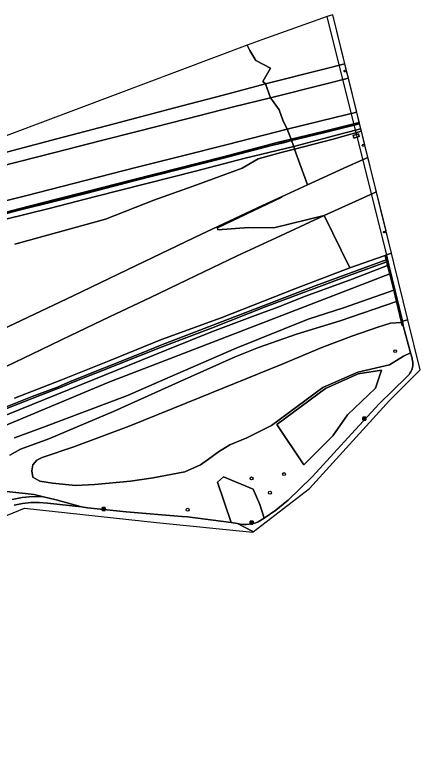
# Model space of a CAD drawing. Extents: x 157767 to 159172, y 387839 to 389425.
# Drawn here: x 158711.4 to 158846.4, y 389179.4 to 389424.6 of the extents above; entities that cross this region are included whole.
import ezdxf

# ---------------------------------------------------------------- set-up
doc = ezdxf.new("R2010")
doc.units = 0
for name, color, linetype in [('IMGEO_Berm_groen', 7, 'Continuous'), ('IMGEO_Boom', 7, 'Continuous'), ('IMGEO_Dek', 7, 'Continuous'), ('IMGEO_Fietspad_gesloten', 7, 'Continuous'), ('IMGEO_Geluidsscherm', 7, 'Continuous'), ('IMGEO_Grasland_overig', 7, 'Continuous'), ('IMGEO_Groenvoorziening', 7, 'Continuous'), ('IMGEO_Lichtmast', 7, 'Continuous'), ('IMGEO_Loofbos', 7, 'Continuous'), ('IMGEO_Muur', 7, 'Continuous'), ('IMGEO_Rijbaan_autosnelweg', 7, 'Continuous'), ('IMGEO_Terreindeel_gesloten', 7, 'Continuous'), ('IMGEO_Waterloop', 7, 'Continuous')]:
    doc.layers.add(name, color=color, linetype=linetype)

msp = doc.modelspace()

# ---------------------------------------------------------------- linework, layer by layer
at = {"layer": 'IMGEO_Berm_groen'}
for points in [[(158822.43, 389403.46), (158821.86, 389405.75), (158821.32, 389405.62), (158821.19, 389405.62), (158821.07, 389405.69), (158821.01, 389405.81), (158821.01, 389405.94), (158821.08, 389406.06), (158821.2, 389406.12), (158821.74, 389406.25), (158821.24, 389408.25), (158814.24, 389406.47), (158794.83, 389401.54), (158796.49, 389396.95), (158814.59, 389401.51)], [(158826.05, 389388.75), (158825.21, 389392.15), (158817.93, 389390.34), (158802.08, 389386.45), (158803.39, 389383.13), (158814.09, 389385.71)], [(158827.84, 389381.52), (158826.79, 389385.77), (158816.89, 389383.01), (158804.54, 389379.87), (158808.88, 389367.92), (158822.16, 389374.08), (158828.93, 389377.07), (158827.96, 389381.02), (158827.38, 389380.88), (158827.24, 389380.88), (158827.13, 389380.95), (158827.07, 389381.07), (158827.07, 389381.2), (158827.14, 389381.32), (158827.26, 389381.38)], [(158825.83, 389384.91), (158826.02, 389384.05), (158824.3, 389383.52), (158824.04, 389384.35)], [(158836.79, 389345.21), (158835.09, 389352.1), (158834.43, 389351.94), (158834.29, 389351.94), (158834.18, 389352.01), (158834.11, 389352.13), (158834.12, 389352.27), (158834.19, 389352.38), (158834.3, 389352.45), (158834.97, 389352.6), (158831.76, 389365.62), (158814.38, 389357.72), (158822.94, 389340.3), (158831.81, 389343.48), (158834.66, 389344.47), (158835.11, 389344.62)]]:
    msp.add_lwpolyline(points, close=True, dxfattribs=at)
for points in [[(158699.32, 389372.28), (158712.59, 389375.64), (158724.74, 389378.74), (158739.86, 389382.63), (158752.17, 389385.76), (158768.66, 389389.97), (158784.2, 389393.9), (158796.49, 389396.95), (158794.83, 389401.54), (158780.74, 389397.78), (158764.59, 389393.56), (158744.54, 389388.3), (158725.38, 389383.28), (158705.68, 389378.09)], [(158702.07, 389357.22), (158712.75, 389359.97), (158724.87, 389363.05), (158735.42, 389365.7), (158750.6, 389369.61), (158765.88, 389373.54), (158780.78, 389377.31), (158798.77, 389382.02), (158803.39, 389383.13), (158802.08, 389386.45), (158782.18, 389381.37), (158766.81, 389377.48), (158752.54, 389373.99), (158734.85, 389369.38), (158715.38, 389364.37), (158700.26, 389360.61)], [(158689.8, 389311.72), (158711.47, 389321.8), (158730.86, 389331), (158751.84, 389341.08), (158773.61, 389351.54), (158793.9, 389361.1), (158800.22, 389363.98), (158808.88, 389367.92), (158804.54, 389379.87), (158800.09, 389378.73), (158792.38, 389376.58), (158787.08, 389373.46), (158772, 389367.91), (158757.72, 389362.87), (158741.63, 389356.53), (158711.4, 389348.22)], [(158711.38, 389296.94), (158726.7, 389302.96), (158742.87, 389309.35), (158760.3, 389316.51), (158780.06, 389323.68), (158804.67, 389333.29), (158822.94, 389340.3), (158814.38, 389357.72), (158799.82, 389350.93), (158785.43, 389344.3), (158768.78, 389336.36), (158756.54, 389330.46), (158742.97, 389323.96), (158729.92, 389317.75), (158717.12, 389311.61), (158705.92, 389306.3)]]:
    msp.add_lwpolyline(points, dxfattribs=at)
at = {"layer": 'IMGEO_Boom'}
for centre in [(158838, 389312.58), (158801.03, 389271.67), (158790.21, 389270.21), (158796.31, 389265.47), (158768.96, 389259.8)]:
    msp.add_circle(centre, 0.489, dxfattribs=at)
at = {"layer": 'IMGEO_Dek'}
msp.add_lwpolyline([(158815.31, 389423.91), (158835.11, 389344.62), (158836.79, 389345.21), (158817.22, 389424.58), (158815.43, 389423.95)], close=True, dxfattribs=at)
at = {"layer": 'IMGEO_Fietspad_gesloten'}
for points in [[(158815.31, 389423.91), (158835.11, 389344.62), (158836.79, 389345.21), (158817.22, 389424.58), (158815.43, 389423.95)], [(158842.26, 389323.01), (158837.59, 389341.97), (158836.79, 389345.21), (158835.11, 389344.62), (158835.93, 389341.21), (158840.4, 389322.56)], [(158842.26, 389323.01), (158840.4, 389322.56), (158840.67, 389321.16), (158840.75, 389320.73), (158843.13, 389312.04), (158843.61, 389310.26), (158843.7, 389309.9), (158843.81, 389309.37), (158843.86, 389308.83), (158843.87, 389308.29), (158843.83, 389307.75), (158843.74, 389307.22), (158843.61, 389306.69), (158843.43, 389306.18), (158843.2, 389305.69), (158842.93, 389305.22), (158842.62, 389304.78), (158842.27, 389304.37), (158841.89, 389303.99), (158832.65, 389295.07), (158823.46, 389285.05), (158811.71, 389272.18), (158810.23, 389270.58), (158802.41, 389263.01), (158801.99, 389262.62), (158798.32, 389259.62), (158794.4, 389256.95), (158792.38, 389255.77), (158792.21, 389255.7), (158791.3, 389255.37), (158790.35, 389255.13), (158789.39, 389254.97), (158788.42, 389254.9), (158787.45, 389254.91), (158786.48, 389255.02), (158785.52, 389255.21), (158790.65, 389252.5), (158790.75, 389252.41), (158809.49, 389266.82), (158836.1, 389296.11), (158846.36, 389306.41)]]:
    msp.add_lwpolyline(points, close=True, dxfattribs=at)
msp.add_lwpolyline([(158695.19, 389252.35), (158714.71, 389260.29), (158758.59, 389255.49), (158790.59, 389252.29), (158790.75, 389252.41), (158790.65, 389252.5), (158785.52, 389255.21), (158783.45, 389255.54), (158768.88, 389257.41), (158766.96, 389257.56), (158748.54, 389259.04), (158735.57, 389260.41), (158733.58, 389260.71), (158722.27, 389261.99), (158719.5, 389262.2), (158716.72, 389262.17), (158713.96, 389261.89), (158711.23, 389261.36)], dxfattribs=at)
at = {"layer": 'IMGEO_Geluidsscherm'}
for points in [[(158826.15, 389388.36), (158823.17, 389387.6), (158814.99, 389385.54), (158806.82, 389383.53), (158803.53, 389382.73)], [(158803.53, 389382.73), (158802.74, 389382.54), (158801.23, 389382.18), (158796.82, 389381.09), (158794.56, 389380.53), (158786.42, 389378.4), (158782.35, 389377.32), (158774.2, 389375.28), (158766.05, 389373.2), (158757.9, 389371.12), (158749.75, 389369.03), (158741.6, 389366.92), (158733.43, 389364.83), (158725.27, 389362.78), (158717.11, 389360.69), (158708.95, 389358.66)]]:
    msp.add_lwpolyline(points, dxfattribs=at)
at = {"layer": 'IMGEO_Grasland_overig'}
for points in [[(158826.6, 389386.55), (158826.17, 389388.26), (158814.21, 389385.23), (158803.56, 389382.66), (158804.25, 389380.7), (158820.95, 389385.17)], [(158826.79, 389385.77), (158826.6, 389386.55), (158820.95, 389385.17), (158804.25, 389380.7), (158804.54, 389379.87), (158816.89, 389383.01)]]:
    msp.add_lwpolyline(points, close=True, dxfattribs=at)
msp.add_lwpolyline([(158711.4, 389348.22), (158741.63, 389356.53), (158757.72, 389362.87), (158772, 389367.91), (158787.08, 389373.46), (158792.38, 389376.58), (158800.09, 389378.73), (158804.54, 389379.87), (158804.25, 389380.7), (158788.1, 389376.85), (158771.53, 389372.55), (158754.92, 389368.28), (158738.23, 389364.12), (158723.27, 389360.23), (158708.04, 389356.38)], dxfattribs=at)
at = {"layer": 'IMGEO_Groenvoorziening'}
for points in [[(158708.04, 389356.38), (158723.27, 389360.23), (158738.23, 389364.12), (158754.92, 389368.28), (158771.53, 389372.55), (158788.1, 389376.85), (158804.25, 389380.7), (158803.56, 389382.66), (158801.26, 389382.1), (158798.9, 389381.54), (158796.86, 389381), (158780.91, 389376.83), (158766.01, 389373.06), (158750.72, 389369.12), (158735.54, 389365.22), (158724.99, 389362.57), (158712.88, 389359.49), (158702.19, 389356.73)], [(158688.82, 389286.16), (158717.16, 389297.46), (158725.6, 389300.6), (158729.8, 389302.5), (158753.85, 389312.01), (158760.02, 389314.63), (158811.36, 389334.34), (158835.04, 389342.98), (158834.66, 389344.47), (158831.81, 389343.48), (158822.94, 389340.3), (158804.67, 389333.29), (158780.06, 389323.68), (158760.3, 389316.51), (158742.87, 389309.35), (158726.7, 389302.96), (158711.38, 389296.94)], [(158836.19, 389338.3), (158835.5, 389341.06), (158823.66, 389336.58), (158808.21, 389330.91), (158798.93, 389327.26), (158791.37, 389324.49), (158777.21, 389319.13), (158761.8, 389312.89), (158693.03, 389285.03), (158574.65, 389235.36), (158494.73, 389199.02), (158481.19, 389192.68)], [(158693.03, 389285.03), (158761.8, 389312.89), (158777.21, 389319.13), (158791.37, 389324.49), (158798.93, 389327.26), (158808.21, 389330.91), (158823.66, 389336.58), (158835.5, 389341.06), (158835.19, 389342.35), (158823.61, 389338.11), (158795.05, 389327.44), (158776.86, 389320.29), (158760.42, 389314), (158730.88, 389302.26), (158726.69, 389300.47), (158720.33, 389298.07), (158705.74, 389292.36)], [(158460.02, 389179.38), (158496.54, 389196.46), (158500, 389197.99), (158512.51, 389203.68), (158536.65, 389215.15), (158562.64, 389226.73), (158572.77, 389230.87), (158582.47, 389235.13), (158592.86, 389239.48), (158616.61, 389250), (158648.2, 389264.22), (158671.64, 389273.78), (158702.33, 389285.41), (158742.75, 389302.3), (158762.92, 389310), (158836.19, 389338.3)], [(158708.8, 389265.87), (158717.89, 389264.86), (158720.98, 389264.13), (158725.25, 389263.13), (158733.58, 389260.71), (158735.57, 389260.41), (158748.54, 389259.04), (158766.96, 389257.56), (158768.88, 389257.41), (158783.45, 389255.54), (158778.89, 389268.99), (158780.92, 389270.76), (158790.71, 389266.59), (158793.02, 389261.57), (158794.4, 389256.95), (158798.32, 389259.62), (158801.99, 389262.62), (158802.41, 389263.01), (158810.23, 389270.58), (158811.71, 389272.18), (158823.46, 389285.05), (158832.65, 389295.07), (158841.89, 389303.99), (158842.27, 389304.37), (158842.62, 389304.78), (158842.93, 389305.22), (158843.2, 389305.69), (158843.43, 389306.18), (158843.61, 389306.69), (158843.74, 389307.22), (158843.83, 389307.75), (158843.87, 389308.29), (158843.86, 389308.83), (158843.81, 389309.37), (158843.7, 389309.9), (158843.61, 389310.26), (158843.13, 389312.04), (158840.79, 389310.87), (158836.15, 389308.02), (158825.53, 389305.55), (158813.96, 389300.47), (158796.81, 389287.82), (158788.6, 389283.72), (158782.95, 389281.4), (158779.24, 389279.03), (158775.9, 389276.66), (158773.25, 389274.77), (158767.98, 389272.39), (158757.52, 389270.41), (158749.89, 389269.29), (158738.07, 389268.17), (158731.66, 389267.82), (158723.99, 389268.67), (158719.77, 389269.31), (158717.43, 389270.68), (158717.05, 389272.72), (158717.39, 389274.69), (158718.79, 389276.25), (158720.57, 389277.15), (158731.03, 389280.69), (158749.46, 389287.59), (158768.63, 389295.35), (158800.37, 389308.2), (158813.64, 389313.75), (158823.59, 389317.61), (158832.28, 389320.61), (158836.4, 389321.85), (158840.08, 389322.13), (158838.47, 389329.1), (158819.67, 389322.68), (158805.2, 389318.21), (158792.5, 389313.85), (158784.76, 389310.66), (158765.95, 389302.22), (158744.52, 389292.6), (158722.74, 389283.38), (158713.33, 389279.9), (158709.83, 389277.96)], [(158711.23, 389261.36), (158713.96, 389261.89), (158716.72, 389262.17), (158719.5, 389262.2), (158722.27, 389261.99), (158733.58, 389260.71), (158725.25, 389263.13), (158720.98, 389264.13), (158717.38, 389264.2), (158713.93, 389263.91), (158710.53, 389263.25)]]:
    msp.add_lwpolyline(points, dxfattribs=at)
for points in [[(158840.08, 389322.13), (158836.4, 389321.85), (158832.28, 389320.61), (158823.59, 389317.61), (158813.64, 389313.75), (158800.37, 389308.2), (158768.63, 389295.35), (158749.46, 389287.59), (158731.03, 389280.69), (158720.57, 389277.15), (158718.79, 389276.25), (158717.39, 389274.69), (158717.05, 389272.72), (158717.43, 389270.68), (158719.77, 389269.31), (158723.99, 389268.67), (158731.66, 389267.82), (158738.07, 389268.17), (158749.89, 389269.29), (158757.52, 389270.41), (158767.98, 389272.39), (158773.25, 389274.77), (158775.9, 389276.66), (158779.24, 389279.03), (158782.95, 389281.4), (158788.6, 389283.72), (158796.81, 389287.82), (158813.96, 389300.47), (158825.53, 389305.55), (158836.15, 389308.02), (158840.79, 389310.87), (158843.13, 389312.04), (158840.75, 389320.73), (158840.67, 389321.16), (158840.31, 389321.1)], [(158807.57, 389274.73), (158798.66, 389288.2), (158814.79, 389300.17), (158825.7, 389305), (158833.41, 389306.21), (158831.51, 389300.27), (158822.12, 389291.35), (158817.27, 389284.38)]]:
    msp.add_lwpolyline(points, close=True, dxfattribs=at)
at = {"layer": 'IMGEO_Lichtmast'}
for p, q in [((158827.27, 389289.7), (158827.27, 389290.5)), ((158827.27, 389290.5), (158827.27, 389289.7)), ((158827.37, 389290.6), (158828.15, 389290.6)), ((158828.15, 389290.6), (158827.37, 389290.6)), ((158828.15, 389289.6), (158827.37, 389289.6)), ((158827.37, 389289.6), (158828.15, 389289.6)), ((158828.25, 389290.5), (158828.25, 389289.7)), ((158828.25, 389289.7), (158828.25, 389290.5)), ((158740.55, 389259.64), (158740.55, 389260.44)), ((158740.55, 389260.44), (158740.55, 389259.64)), ((158740.65, 389260.54), (158741.44, 389260.54)), ((158741.44, 389260.54), (158740.65, 389260.54)), ((158741.44, 389259.54), (158740.65, 389259.54)), ((158740.65, 389259.54), (158741.44, 389259.54)), ((158741.54, 389260.44), (158741.54, 389259.64)), ((158741.54, 389259.64), (158741.54, 389260.44)), ((158789.73, 389255.13), (158789.73, 389255.93)), ((158789.73, 389255.93), (158789.73, 389255.13)), ((158789.83, 389256.03), (158790.62, 389256.03)), ((158790.62, 389256.03), (158789.83, 389256.03)), ((158790.62, 389255.03), (158789.83, 389255.03)), ((158789.83, 389255.03), (158790.62, 389255.03)), ((158790.72, 389255.93), (158790.72, 389255.13)), ((158790.72, 389255.13), (158790.72, 389255.93))]:
    msp.add_line(p, q, dxfattribs=at)
for points in [[(158827.68, 389290.47), (158827.84, 389290.47), (158827.84, 389289.72), (158827.68, 389289.72), (158827.68, 389290.47)], [(158740.97, 389260.42), (158741.12, 389260.42), (158741.12, 389259.67), (158740.97, 389259.67), (158740.97, 389260.42)], [(158790.15, 389255.9), (158790.3, 389255.9), (158790.3, 389255.15), (158790.15, 389255.15), (158790.15, 389255.9)]]:
    msp.add_lwpolyline(points, dxfattribs=at)
for centre, start, end in [((158827.37, 389290.5), 90, 180), ((158827.37, 389290.5), 90, 180), ((158827.37, 389289.7), 180, 270), ((158827.37, 389289.7), 180, 270), ((158828.15, 389290.5), 0, 90), ((158828.15, 389290.5), 360, 90), ((158828.15, 389289.7), 270, 0), ((158828.15, 389289.7), 270, 0), ((158740.65, 389260.44), 90, 180), ((158740.65, 389260.44), 90, 180), ((158740.65, 389259.64), 180, 270), ((158740.65, 389259.64), 180, 270), ((158741.44, 389260.44), 0, 90), ((158741.44, 389260.44), 360, 90), ((158741.44, 389259.64), 270, 0), ((158741.44, 389259.64), 270, 0), ((158789.83, 389255.93), 90, 180), ((158789.83, 389255.93), 90, 180), ((158789.83, 389255.13), 180, 270), ((158789.83, 389255.13), 180, 270), ((158790.62, 389255.93), 0, 90), ((158790.62, 389255.93), 360, 90), ((158790.62, 389255.13), 270, 0), ((158790.62, 389255.13), 270, 0)]:
    msp.add_arc(centre, 0.1, start, end, dxfattribs=at)
at = {"layer": 'IMGEO_Loofbos'}
for points in [[(158711.32, 389283.78), (158721, 389287.24), (158748.95, 389297.79), (158764.96, 389304.77), (158785.14, 389313.57), (158809.05, 389323.21), (158820.76, 389327.01), (158837.53, 389332.93), (158836.19, 389338.3), (158762.92, 389310), (158742.75, 389302.3), (158702.33, 389285.41)], [(158709.83, 389277.96), (158713.33, 389279.9), (158722.74, 389283.38), (158744.52, 389292.6), (158765.95, 389302.22), (158784.76, 389310.66), (158792.5, 389313.85), (158805.2, 389318.21), (158819.67, 389322.68), (158838.47, 389329.1), (158838.37, 389329.54), (158837.53, 389332.93), (158820.76, 389327.01), (158809.05, 389323.21), (158785.14, 389313.57), (158764.96, 389304.77), (158748.95, 389297.79), (158721, 389287.24), (158711.32, 389283.78)], [(158710.53, 389263.25), (158713.93, 389263.91), (158717.38, 389264.2), (158720.98, 389264.13), (158717.89, 389264.86), (158708.8, 389265.87)]]:
    msp.add_lwpolyline(points, dxfattribs=at)
for points in [[(158817.27, 389284.38), (158822.12, 389291.35), (158831.51, 389300.27), (158833.41, 389306.21), (158825.7, 389305), (158814.79, 389300.17), (158798.66, 389288.2), (158807.57, 389274.73)], [(158794.4, 389256.95), (158793.02, 389261.57), (158790.71, 389266.59), (158780.92, 389270.76), (158778.89, 389268.99), (158783.45, 389255.54), (158785.52, 389255.21), (158786.48, 389255.02), (158787.45, 389254.91), (158788.42, 389254.9), (158789.39, 389254.97), (158790.35, 389255.13), (158791.3, 389255.37), (158792.21, 389255.7), (158792.38, 389255.77)]]:
    msp.add_lwpolyline(points, close=True, dxfattribs=at)
at = {"layer": 'IMGEO_Muur'}
for points in [[(158826.05, 389388.75), (158814.09, 389385.71), (158803.39, 389383.13), (158803.56, 389382.66), (158814.21, 389385.23), (158826.17, 389388.26)], [(158835.93, 389341.21), (158835.11, 389344.62), (158834.66, 389344.47), (158835.04, 389342.98), (158835.19, 389342.35), (158835.5, 389341.06), (158836.19, 389338.3), (158837.53, 389332.93), (158838.37, 389329.54), (158838.47, 389329.1), (158840.08, 389322.13), (158840.31, 389321.1), (158840.67, 389321.16), (158840.4, 389322.56)]]:
    msp.add_lwpolyline(points, close=True, dxfattribs=at)
for points in [[(158702.19, 389356.73), (158712.88, 389359.49), (158724.99, 389362.57), (158735.54, 389365.22), (158750.72, 389369.12), (158766.01, 389373.06), (158780.91, 389376.83), (158796.86, 389381), (158798.9, 389381.54), (158801.26, 389382.1), (158803.56, 389382.66), (158803.39, 389383.13), (158798.77, 389382.02), (158780.78, 389377.31), (158765.88, 389373.54), (158750.6, 389369.61), (158735.42, 389365.7), (158724.87, 389363.05), (158712.75, 389359.97), (158702.07, 389357.22)], [(158842.26, 389323.01), (158840.4, 389322.56)]]:
    msp.add_lwpolyline(points, dxfattribs=at)
at = {"layer": 'IMGEO_Rijbaan_autosnelweg'}
for points in [[(158788.77, 389414.45), (158789.64, 389412.71), (158791.6, 389409.38), (158796.49, 389406.78), (158793.95, 389402.41), (158794.83, 389401.54), (158814.24, 389406.47), (158821.24, 389408.25), (158817.22, 389424.58), (158815.43, 389423.95), (158804.51, 389420.1), (158793.58, 389416.25)], [(158788.77, 389414.45), (158699.02, 389380.77), (158666.63, 389367.88), (158665.26, 389367.33), (158665.27, 389367.33), (158667.69, 389367.98), (158688.14, 389373.48), (158705.68, 389378.09), (158725.38, 389383.28), (158744.54, 389388.3), (158764.59, 389393.56), (158780.74, 389397.78), (158794.83, 389401.54), (158793.95, 389402.41), (158796.49, 389406.78), (158791.6, 389409.38), (158789.64, 389412.71)], [(158822.43, 389403.46), (158814.59, 389401.51), (158796.49, 389396.95), (158797.17, 389396.03), (158799.42, 389392.91), (158800.59, 389389.52), (158802.08, 389386.45), (158817.93, 389390.34), (158825.21, 389392.15)], [(158831.76, 389365.62), (158828.93, 389377.07), (158822.16, 389374.08), (158808.88, 389367.92), (158800.22, 389363.98), (158800.3, 389363.83), (158778.92, 389353.63), (158779, 389352.93), (158789.3, 389353.76), (158797.66, 389353.69), (158814.38, 389357.72)]]:
    msp.add_lwpolyline(points, close=True, dxfattribs=at)
for points in [[(158700.26, 389360.61), (158715.38, 389364.37), (158734.85, 389369.38), (158752.54, 389373.99), (158766.81, 389377.48), (158782.18, 389381.37), (158802.08, 389386.45), (158800.59, 389389.52), (158799.42, 389392.91), (158797.17, 389396.03), (158796.49, 389396.95), (158784.2, 389393.9), (158768.66, 389389.97), (158752.17, 389385.76), (158739.86, 389382.63), (158724.74, 389378.74), (158712.59, 389375.64), (158699.32, 389372.28)], [(158705.92, 389306.3), (158717.12, 389311.61), (158729.92, 389317.75), (158742.97, 389323.96), (158756.54, 389330.46), (158768.78, 389336.36), (158785.43, 389344.3), (158799.82, 389350.93), (158814.38, 389357.72), (158797.66, 389353.69), (158789.3, 389353.76), (158779, 389352.93), (158778.92, 389353.63), (158800.3, 389363.83), (158800.22, 389363.98), (158793.9, 389361.1), (158773.61, 389351.54), (158751.84, 389341.08), (158730.86, 389331), (158711.47, 389321.8), (158689.8, 389311.72)]]:
    msp.add_lwpolyline(points, dxfattribs=at)
at = {"layer": 'IMGEO_Terreindeel_gesloten'}
msp.add_lwpolyline([(158825.83, 389384.91), (158824.04, 389384.35), (158824.3, 389383.52), (158826.02, 389384.05)], close=True, dxfattribs=at)
at = {"layer": 'IMGEO_Waterloop'}
msp.add_lwpolyline([(158705.74, 389292.36), (158720.33, 389298.07), (158726.69, 389300.47), (158730.88, 389302.26), (158760.42, 389314), (158776.86, 389320.29), (158795.05, 389327.44), (158823.61, 389338.11), (158835.19, 389342.35), (158835.04, 389342.98), (158811.36, 389334.34), (158760.02, 389314.63), (158753.85, 389312.01), (158729.8, 389302.5), (158725.6, 389300.6), (158717.16, 389297.46), (158688.82, 389286.16)], dxfattribs=at)

doc.saveas('drawing.dxf')
